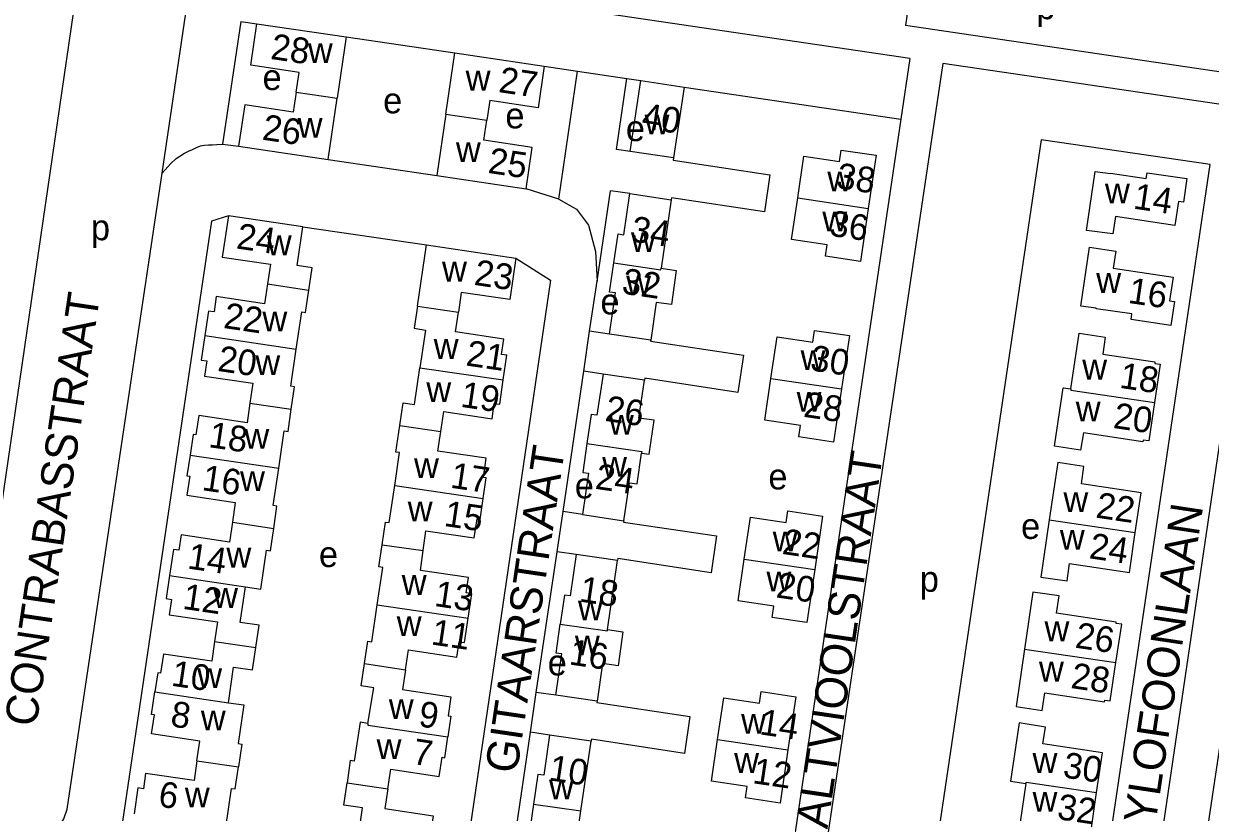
# Model space of a CAD drawing. Extents: x 163012 to 165277, y 382513 to 383987.
# Drawn here: x 164465.3 to 164649.9, y 382896.1 to 383018.8 of the extents above; entities that cross this region are included whole.
import ezdxf

# ---------------------------------------------------------------- set-up
doc = ezdxf.new("R2010")
doc.units = 0
for name, color, linetype in [('BLT_Basislijn', 7, 'Continuous'), ('BLT_Bebouwing', 7, 'Continuous'), ('BLT_Centroide', 7, 'Continuous'), ('BLT_Huisnummer', 7, 'Continuous'), ('BLT_Onderverdeling_panden', 7, 'Continuous'), ('BLT_Straatnaam', 7, 'Continuous')]:
    doc.layers.add(name, color=color, linetype=linetype)

msp = doc.modelspace()

# ---------------------------------------------------------------- linework, layer by layer
at = {"layer": 'BLT_Basislijn'}
for p, q in [((164603.19, 383013.36), (164235.92, 383067.64)), ((164603.91, 383027.88), (164602.53, 383018.51)), ((164486.87, 382995.51), (164490.55, 383020.39)), ((164499.09, 383019.13), (164496.28, 383000.02)), ((164499.09, 383019.13), (164501.59, 383018.76)), ((164652.02, 383011.19), (164602.53, 383018.51)), ((164515.52, 383016.72), (164532.39, 383014.22)), ((164546.31, 383012.16), (164551.47, 383011.38)), ((164608.33, 383012.59), (164585.62, 382860.44)), ((164603.19, 383013.36), (164601.79, 383003.93)), ((164624.95, 383010.14), (164608.33, 383012.59)), ((164548.59, 382991.47), (164551.47, 383011.38)), ((164551.47, 383011.38), (164559.19, 383010.24)), ((164557.56, 382999.22), (164559.19, 383010.24)), ((164559.19, 383010.24), (164561.34, 383009.92)), ((164651.27, 383006.25), (164624.95, 383010.14)), ((164568.07, 383008.92), (164601.79, 383003.93)), ((164601.79, 383003.93), (164580.71, 382861.48)), ((164623.62, 383000.7), (164602.47, 382858.06)), ((164649.95, 382996.86), (164623.62, 383000.7)), ((164496.28, 383000.02), (164498.77, 382999.73)), ((164559.69, 382998.9), (164557.56, 382999.22)), ((164512.71, 382997.66), (164529.58, 382995.17)), ((164628.79, 382854.35), (164649.95, 382996.86)), ((164472.11, 382896.58), (164486.87, 382995.51)), ((164581.44, 382995.29), (164580.59, 382989.52)), ((164548.59, 382991.47), (164543.49, 382993.1)), ((164548.59, 382991.47), (164551.34, 382989.95)), ((164554.53, 382978.71), (164556.61, 382992.8)), ((164559.65, 382992.35), (164556.61, 382992.8)), ((164551.34, 382989.95), (164553.21, 382987.43)), ((164508.73, 382987.19), (164528, 382984.39)), ((164553.21, 382987.43), (164554.31, 382983.36)), ((164554.31, 382983.36), (164554.53, 382978.71)), ((164553.38, 382970.94), (164554.53, 382978.71)), ((164552.47, 382964.72), (164553.38, 382970.94)), ((164556.45, 382970.49), (164553.38, 382970.94)), ((164577.31, 382967.21), (164576.45, 382961.42)), ((164647.48, 382879.52), (164660.4, 382966.66)), ((164549.24, 382942.92), (164552.47, 382964.72)), ((164555.48, 382964.27), (164552.47, 382964.72)), ((164642.45, 382892.72), (164653.01, 382964.1)), ((164548.31, 382936.62), (164549.24, 382942.92)), ((164552.26, 382942.45), (164549.24, 382942.92)), ((164573.13, 382939.14), (164572.3, 382933.37)), ((164545.08, 382914.77), (164548.31, 382936.62)), ((164551.28, 382936.19), (164548.31, 382936.62)), ((164544.17, 382908.56), (164545.08, 382914.77)), ((164548.13, 382914.33), (164545.08, 382914.77)), ((164568.95, 382911.03), (164568.12, 382905.28)), ((164540.96, 382886.85), (164544.17, 382908.56)), ((164547.15, 382908.12), (164544.17, 382908.56))]:
    msp.add_line(p, q, dxfattribs=at)
for points in [[(164455.28, 382898.84), (164473.44, 383022.93), (164464.88, 383024.19)], [(164486.87, 382995.51), (164488.19, 382997), (164489.06, 382997.82), (164490.35, 382998.64), (164490.97, 382998.93), (164491.59, 382999.22), (164492.21, 382999.51), (164492.83, 382999.79), (164493.46, 382999.88), (164494.09, 382999.91), (164494.72, 382999.94), (164495.35, 382999.96), (164496.28, 383000.02)], [(164566.43, 382997.89), (164566.37, 382997.53), (164581.44, 382995.29)], [(164580.59, 382989.52), (164566.12, 382991.67), (164566.08, 382991.4)], [(164497.18, 382988.9), (164494.52, 382988.07), (164478.67, 382881.05)], [(164541.9, 382982.32), (164547.3, 382978.88), (164531.13, 382868.82)], [(164562.88, 382969.55), (164562.86, 382969.39), (164577.31, 382967.21)], [(164576.45, 382961.42), (164561.96, 382963.63), (164561.91, 382963.33)], [(164558.7, 382941.44), (164558.67, 382941.25), (164573.13, 382939.14)], [(164572.3, 382933.37), (164557.77, 382935.6), (164557.72, 382935.26)], [(164554.55, 382913.4), (164554.52, 382913.2), (164568.95, 382911.03)], [(164568.12, 382905.28), (164553.65, 382907.48), (164553.6, 382907.17)], [(164455.28, 382898.84), (164455.32, 382897.41), (164455.64, 382895.88), (164456.21, 382894.52), (164457.01, 382893.29), (164458.01, 382892.23), (164459.22, 382891.34), (164460.44, 382890.73), (164461.99, 382890.3), (164463.5, 382890.12), (164465.17, 382890.24), (164466.73, 382890.65), (164468.3, 382891.42), (164469.64, 382892.45), (164470.71, 382893.64), (164471.57, 382895.09), (164472.11, 382896.58)]]:
    msp.add_lwpolyline(points, dxfattribs=at)
at = {"layer": 'BLT_Bebouwing'}
for p, q in [((164501.59, 383018.76), (164515.52, 383016.72)), ((164515.52, 383016.72), (164514.12, 383007.19)), ((164530.99, 383004.69), (164532.39, 383014.22)), ((164532.39, 383014.22), (164546.31, 383012.16)), ((164559.69, 382998.9), (164561.34, 383009.92)), ((164561.34, 383009.92), (164568.07, 383008.92)), ((164568.07, 383008.92), (164566.43, 382997.89)), ((164512.71, 382997.66), (164514.12, 383007.19)), ((164530.99, 383004.69), (164529.58, 382995.17)), ((164498.77, 382999.73), (164512.71, 382997.66)), ((164566.43, 382997.89), (164559.69, 382998.9)), ((164529.58, 382995.17), (164543.49, 382993.1)), ((164559.65, 382992.35), (164566.08, 382991.4)), ((164566.08, 382991.4), (164564.49, 382980.73)), ((164508.73, 382987.19), (164497.18, 382988.9)), ((164526.58, 382974.85), (164528, 382984.39)), ((164528, 382984.39), (164541.9, 382982.32)), ((164562.88, 382969.55), (164556.45, 382970.49)), ((164561.91, 382963.33), (164555.48, 382964.27)), ((164552.26, 382942.45), (164558.7, 382941.44)), ((164557.72, 382935.26), (164551.28, 382936.19)), ((164556.17, 382924.54), (164557.72, 382935.26)), ((164554.55, 382913.4), (164548.13, 382914.33)), ((164553.6, 382907.17), (164547.15, 382908.12)), ((164552.01, 382896.32), (164553.6, 382907.17)), ((164550.42, 382885.46), (164552.01, 382896.32))]:
    msp.add_line(p, q, dxfattribs=at)
for points in [[(164507.7, 383008.13), (164508.16, 383011.2), (164500.64, 383012.31), (164501.59, 383018.76)], [(164546.31, 383012.16), (164545.36, 383005.71), (164537.83, 383006.82), (164537.39, 383003.75)], [(164507.7, 383008.13), (164507.24, 383005.03), (164499.73, 383006.15), (164498.77, 382999.73)], [(164543.49, 382993.1), (164544.44, 382999.53), (164536.94, 383000.65), (164537.39, 383003.75)], [(164585.75, 382991.68), (164586.72, 382998.16), (164592.24, 382997.35), (164592.51, 382999.12), (164597.94, 382998.32), (164596.73, 382990.04)], [(164557.14, 382981.56), (164557.81, 382986.07), (164558.68, 382985.94), (164559.65, 382992.35)], [(164596.73, 382990.04), (164595.51, 382981.78), (164590.06, 382982.59), (164590.33, 382984.37), (164584.78, 382985.2), (164585.75, 382991.68)], [(164497.18, 382988.9), (164496.22, 382982.48), (164503.73, 382981.37), (164503.27, 382978.3)], [(164509.7, 382977.34), (164510.21, 382980.81), (164507.86, 382981.18), (164508.73, 382987.19)], [(164541.9, 382982.32), (164540.94, 382975.87), (164533.41, 382976.98), (164532.96, 382973.9)], [(164556.45, 382970.49), (164557.39, 382976.91), (164556.46, 382977.04), (164557.14, 382981.56)], [(164564.49, 382980.73), (164566.87, 382980.38), (164566.12, 382975.08), (164563.74, 382975.42), (164562.88, 382969.55)], [(164503.27, 382978.3), (164502.81, 382975.22), (164495.29, 382976.34), (164494.94, 382973.95), (164494.09, 382974.08), (164493.53, 382970.28)], [(164507.73, 382968.17), (164508.59, 382973.93), (164509.18, 382973.84), (164509.7, 382977.34)], [(164526.58, 382974.85), (164526.06, 382971.39), (164527.84, 382971.13), (164526.98, 382965.27)], [(164539.95, 382963.38), (164540.5, 382967.19), (164539.66, 382967.33), (164540.01, 382969.72), (164532.49, 382970.82), (164532.96, 382973.9)], [(164581.6, 382963.6), (164582.57, 382970.09), (164588.11, 382969.26), (164588.38, 382971.06), (164593.79, 382970.25), (164592.56, 382961.98)], [(164493.53, 382970.28), (164492.96, 382966.45), (164493.81, 382966.33), (164493.46, 382963.94), (164500.98, 382962.84), (164500.52, 382959.77)], [(164628.26, 382961.97), (164629.54, 382970.65), (164633.62, 382970.04), (164633.23, 382967.36), (164641.33, 382966.16), (164641.3, 382965.94), (164642.17, 382965.8), (164641.27, 382959.84)], [(164506.96, 382958.83), (164507.47, 382962.31), (164506.88, 382962.4), (164507.73, 382968.17)], [(164523.83, 382956.3), (164524.35, 382959.82), (164526.13, 382959.55), (164526.98, 382965.27)], [(164555.48, 382964.27), (164554.52, 382957.86), (164553.64, 382958), (164552.97, 382953.49)], [(164592.56, 382961.98), (164591.33, 382953.7), (164585.91, 382954.51), (164586.18, 382956.3), (164580.64, 382957.12), (164581.6, 382963.6)], [(164530.23, 382955.36), (164530.68, 382958.44), (164538.2, 382957.31), (164538.55, 382959.72), (164539.39, 382959.57), (164539.95, 382963.38)], [(164561.46, 382951.98), (164562.65, 382951.8), (164563.44, 382957.1), (164561.05, 382957.43), (164561.91, 382963.33)], [(164641.27, 382959.84), (164640.38, 382953.89), (164639.52, 382954.02), (164639.48, 382953.75), (164630.2, 382955.13), (164629.78, 382952.44), (164625.71, 382953.06), (164627.06, 382962.14), (164628.26, 382961.97)], [(164500.52, 382959.77), (164500.07, 382956.68), (164492.55, 382957.81), (164492.12, 382954.84), (164491.68, 382954.9), (164491.2, 382951.65)], [(164505, 382949.63), (164505.85, 382955.43), (164506.45, 382955.34), (164506.96, 382958.83)], [(164523.05, 382946.95), (164523.81, 382952.06), (164523.21, 382952.15), (164523.83, 382956.3)], [(164536.81, 382944.91), (164537.28, 382948.13), (164536.86, 382948.2), (164537.29, 382951.17), (164529.78, 382952.28), (164530.23, 382955.36)], [(164552.97, 382953.49), (164552.31, 382948.99), (164553.21, 382948.85), (164552.26, 382942.45)], [(164491.2, 382951.65), (164490.73, 382948.45), (164491.16, 382948.39), (164490.73, 382945.42), (164498.25, 382944.3), (164497.79, 382941.22)], [(164558.7, 382941.44), (164559.56, 382947.35), (164560.78, 382947.18), (164561.46, 382951.98)], [(164504.22, 382940.27), (164504.73, 382943.74), (164504.15, 382943.83), (164505, 382949.63)], [(164638.28, 382939.63), (164639.2, 382945.82), (164629.89, 382947.19), (164630.3, 382949.9), (164626.21, 382950.5), (164624.9, 382941.61)], [(164521.09, 382937.72), (164521.62, 382941.26), (164522.2, 382941.18), (164523.05, 382946.95)], [(164527.48, 382936.81), (164527.92, 382939.89), (164535.43, 382938.78), (164535.88, 382941.74), (164536.33, 382941.68), (164536.81, 382944.91)], [(164577.44, 382935.51), (164578.4, 382942), (164583.95, 382941.18), (164584.21, 382942.99), (164589.63, 382942.15), (164588.4, 382933.88)], [(164624.9, 382941.61), (164623.59, 382932.69), (164627.67, 382932.1), (164628.07, 382934.82), (164637.37, 382933.43), (164638.28, 382939.63)], [(164497.79, 382941.22), (164497.34, 382938.13), (164489.82, 382939.26), (164489.47, 382936.87), (164488.63, 382936.99), (164488.02, 382932.95)], [(164499.83, 382931.2), (164502.21, 382930.84), (164503.11, 382936.88), (164503.7, 382936.79), (164504.22, 382940.27)], [(164520.33, 382928.4), (164521.19, 382934.2), (164520.59, 382934.29), (164521.09, 382937.72)], [(164534.47, 382926.3), (164535.03, 382930.1), (164534.18, 382930.23), (164534.54, 382932.61), (164527.04, 382933.73), (164527.48, 382936.81)], [(164551.28, 382936.19), (164550.36, 382929.77), (164549.46, 382929.9), (164548.81, 382925.39)], [(164588.4, 382933.88), (164587.17, 382925.61), (164581.76, 382926.4), (164582.02, 382928.19), (164576.47, 382929), (164577.44, 382935.51)], [(164488.02, 382932.95), (164487.48, 382929.36), (164488.33, 382929.23), (164487.98, 382926.84), (164495.48, 382925.74), (164495.03, 382922.68)], [(164501.46, 382921.73), (164501.97, 382925.23), (164499.01, 382925.66), (164499.83, 382931.2)], [(164635.28, 382919.39), (164636.17, 382925.35), (164635.29, 382925.47), (164635.33, 382925.7), (164626.04, 382927.07), (164626.44, 382929.76), (164622.36, 382930.37), (164621.05, 382921.51)], [(164518.37, 382919.24), (164518.88, 382922.72), (164519.47, 382922.63), (164520.33, 382928.4)], [(164524.73, 382918.28), (164525.2, 382921.36), (164532.7, 382920.24), (164533.06, 382922.63), (164533.9, 382922.5), (164534.47, 382926.3)], [(164548.13, 382914.33), (164549.06, 382920.75), (164548.16, 382920.88), (164548.81, 382925.39)], [(164556.17, 382924.54), (164558.56, 382924.2), (164557.8, 382918.91), (164555.4, 382919.25), (164554.55, 382913.4)], [(164495.03, 382922.68), (164494.58, 382919.61), (164487.07, 382920.72), (164486.63, 382917.76), (164486.18, 382917.82), (164485.74, 382914.83)], [(164497.17, 382913.16), (164497.98, 382918.7), (164500.95, 382918.26), (164501.46, 382921.73)], [(164621.05, 382921.51), (164619.73, 382912.58), (164623.8, 382911.96), (164624.21, 382914.67), (164633.48, 382913.29), (164633.52, 382913.55), (164634.39, 382913.43), (164635.28, 382919.39)], [(164518.89, 382909.93), (164519.78, 382915.46), (164517.85, 382915.77), (164518.37, 382919.24)], [(164524.73, 382918.28), (164524.26, 382915.19), (164531.8, 382914.07), (164531.36, 382911.11), (164531.81, 382911.04), (164531.33, 382907.83)], [(164492.28, 382904.13), (164492.73, 382907.2), (164485.21, 382908.32), (164485.65, 382911.27), (164485.22, 382911.34), (164485.74, 382914.83)], [(164573.29, 382907.43), (164574.25, 382913.94), (164579.79, 382913.11), (164580.06, 382914.89), (164585.46, 382914.09), (164584.24, 382905.82)], [(164497.17, 382913.16), (164499.56, 382912.81), (164498.67, 382906.79), (164499.26, 382906.7), (164498.74, 382903.18)], [(164518.89, 382909.93), (164517.7, 382910.12), (164516.73, 382904.09), (164516.14, 382904.19), (164515.63, 382900.72)], [(164632.27, 382899.17), (164633.18, 382905.37), (164623.91, 382906.74), (164624.31, 382909.38), (164620.23, 382910.01), (164618.89, 382900.95), (164621.27, 382900.59)], [(164522, 382899.75), (164522.47, 382902.83), (164529.97, 382901.7), (164530.42, 382904.67), (164530.85, 382904.61), (164531.33, 382907.83)], [(164547.15, 382908.12), (164546.23, 382901.88), (164545.33, 382902.01), (164544.65, 382897.4)], [(164584.24, 382905.82), (164583.02, 382897.55), (164577.61, 382898.35), (164577.87, 382900.15), (164572.33, 382900.97), (164573.29, 382907.43)], [(164492.28, 382904.13), (164491.83, 382901.05), (164484.3, 382902.16), (164483.95, 382899.77), (164483.1, 382899.9), (164482.5, 382895.86)], [(164494.36, 382894.11), (164496.75, 382893.76), (164497.64, 382899.83), (164498.24, 382899.74), (164498.74, 382903.18)], [(164517.2, 382890.97), (164518.04, 382896.81), (164515.12, 382897.23), (164515.63, 382900.72)], [(164522, 382899.75), (164521.53, 382896.68), (164529.04, 382895.57), (164528.69, 382893.17), (164529.54, 382893.04), (164528.98, 382889.24)], [(164621.27, 382900.59), (164620.37, 382894.58), (164631.35, 382892.97), (164632.27, 382899.17)], [(164544.65, 382897.4), (164544, 382892.97), (164544.91, 382892.84), (164543.97, 382886.41)]]:
    msp.add_lwpolyline(points, dxfattribs=at)
for points in [[(164645.01, 382991.1), (164644.46, 382987.39), (164635.19, 382988.76), (164634.8, 382986.07), (164630.71, 382986.63), (164632.03, 382995.8), (164634.43, 382995.45), (164634.44, 382995.52), (164639.97, 382994.72), (164640.11, 382995.58), (164646.3, 382994.68), (164645.76, 382991)], [(164644.37, 382975.55), (164643.83, 382971.85), (164637.63, 382972.77), (164637.76, 382973.62), (164632.2, 382974.44), (164632.21, 382974.51), (164629.82, 382974.86), (164631.15, 382984.01), (164635.24, 382983.41), (164634.84, 382980.74), (164644.16, 382979.36), (164643.62, 382975.66)]]:
    msp.add_lwpolyline(points, close=True, dxfattribs=at)
at = {"layer": 'BLT_Onderverdeling_panden'}
for p, q in [((164507.7, 383008.13), (164514.12, 383007.19)), ((164530.99, 383004.69), (164537.39, 383003.75)), ((164585.75, 382991.68), (164596.73, 382990.04)), ((164503.27, 382978.3), (164509.7, 382977.34)), ((164526.58, 382974.85), (164532.96, 382973.9)), ((164493.53, 382970.28), (164507.73, 382968.17)), ((164526.98, 382965.27), (164539.95, 382963.38)), ((164581.6, 382963.6), (164592.56, 382961.98)), ((164500.52, 382959.77), (164506.96, 382958.83)), ((164523.83, 382956.3), (164530.23, 382955.36)), ((164491.2, 382951.65), (164505, 382949.63)), ((164523.05, 382946.95), (164536.81, 382944.91)), ((164624.9, 382941.61), (164638.28, 382939.63)), ((164497.79, 382941.22), (164504.22, 382940.27)), ((164521.09, 382937.72), (164527.48, 382936.81)), ((164577.44, 382935.51), (164588.4, 382933.88)), ((164488.02, 382932.95), (164499.83, 382931.2)), ((164520.33, 382928.4), (164534.47, 382926.3)), ((164495.03, 382922.68), (164501.46, 382921.73)), ((164621.05, 382921.51), (164635.28, 382919.39)), ((164518.37, 382919.24), (164524.73, 382918.28)), ((164485.74, 382914.83), (164497.17, 382913.16)), ((164573.29, 382907.43), (164584.24, 382905.82)), ((164492.28, 382904.13), (164498.74, 382903.18)), ((164515.63, 382900.72), (164522, 382899.75)), ((164544.65, 382897.4), (164552.01, 382896.32))]:
    msp.add_line(p, q, dxfattribs=at)
for points in [[(164557.14, 382981.56), (164564.46, 382980.47), (164564.49, 382980.73)], [(164628.26, 382961.97), (164628.23, 382961.79), (164641.27, 382959.84)], [(164552.97, 382953.49), (164561.49, 382952.23), (164561.46, 382951.98)], [(164548.81, 382925.39), (164556.14, 382924.33), (164556.17, 382924.54)], [(164518.89, 382909.93), (164518.85, 382909.68), (164531.33, 382907.83)], [(164621.27, 382900.59), (164621.3, 382900.79), (164632.27, 382899.17)]]:
    msp.add_lwpolyline(points, dxfattribs=at)

# ---------------------------------------------------------------- texts
at = {"layer": 'BLT_Centroide'}
for s, p in [('p', (164622.88, 383019.47)), ('w', (164509.55, 383012.67)), ('e', (164502.49, 383008.45)), ('w', (164534.09, 383008.37)), ('e', (164521.25, 383004.83)), ('e', (164540.27, 383002.49)), ('w', (164561.94, 383001.56)), ('w', (164507.95, 383001.02)), ('e', (164559.02, 383000.51)), ('w', (164532.58, 382997.24)), ('w', (164590.37, 382992.69)), ('w', (164633.57, 382990.81)), ('w', (164589.59, 382986.46)), ('p', (164475.78, 382985.09)), ('w', (164503.15, 382982.76)), ('w', (164559.81, 382983.27)), ('w', (164530.42, 382978.67)), ('w', (164559.07, 382976.53)), ('w', (164632.21, 382976.9)), ('e', (164555.06, 382973.56)), ('w', (164502.47, 382970.9)), ('w', (164529.12, 382966.64)), ('w', (164586.2, 382964.92)), ('w', (164501.37, 382964.11)), ('w', (164630.03, 382963.43)), ('w', (164527.98, 382959.92)), ('w', (164585.59, 382958.43)), ('w', (164629.02, 382956.9)), ('w', (164556.38, 382954.83)), ('w', (164499.66, 382952.65)), ('w', (164526.06, 382948.09)), ('w', (164555.33, 382948.32)), ('w', (164498.99, 382946.07)), ('e', (164581.19, 382946.33)), ('e', (164551.07, 382944.94)), ('w', (164627.1, 382942.82)), ('w', (164525.08, 382941.36)), ('e', (164620.51, 382938.63)), ('w', (164581.87, 382936.69)), ('w', (164626.55, 382936.95)), ('w', (164496.87, 382934.18)), ('e', (164511.26, 382934.26)), ('w', (164524.15, 382929.93)), ('w', (164580.9, 382930.46)), ('p', (164604.75, 382930.41)), ('w', (164494.8, 382927.91)), ('w', (164551.56, 382925.97)), ('w', (164523.37, 382923.51)), ('w', (164624.16, 382922.73)), ('w', (164551.09, 382920.53)), ('e', (164546.86, 382917.41)), ('w', (164623.3, 382916.45)), ('w', (164492.33, 382915.45)), ('w', (164492.89, 382908.86)), ('w', (164522.14, 382910.63)), ('w', (164576.95, 382908.32)), ('w', (164520.24, 382904.38)), ('w', (164575.87, 382902.25)), ('w', (164622.3, 382902.25)), ('w', (164547.06, 382898.13)), ('w', (164490.4, 382896.89)), ('w', (164622.3, 382896.21))]:
    msp.add_text(s, height=4, dxfattribs=at).set_placement(p)
at = {"layer": 'BLT_Huisnummer'}
for s, p in [('28', (164503.61, 383013.31)), ('27', (164539.09, 383008.15)), ('40', (164561.33, 383002.51)), ('26', (164502.31, 383000.75)), ('25', (164537.44, 382995.58)), ('38', (164591.62, 382993.22)), ('14', (164637.85, 382990.03)), ('36', (164590.54, 382985.83)), ('24', (164498.28, 382983.83)), ('34', (164559.66, 382984.93)), ('23', (164535.27, 382978.17)), ('32', (164558.25, 382976.83)), ('16', (164637.04, 382975.36)), ('22', (164496.29, 382971.46)), ('21', (164534, 382965.63)), ('20', (164495.37, 382964.78)), ('30', (164587.56, 382964.87)), ('18', (164635.7, 382962.15)), ('19', (164533.17, 382959.2)), ('26', (164555.64, 382957.01)), ('28', (164586.53, 382957.65)), ('20', (164634.72, 382955.91)), ('18', (164493.97, 382952.93)), ('16', (164492.93, 382946.24)), ('17', (164531.58, 382946.62)), ('24', (164554.11, 382946.45)), ('22', (164632.01, 382941.97)), ('15', (164530.59, 382940.67)), ('22', (164583.2, 382936.32)), ('14', (164490.68, 382934.05)), ('24', (164630.98, 382935.64)), ('18', (164551.65, 382928.91)), ('20', (164582.27, 382929.56)), ('12', (164489.92, 382927.78)), ('13', (164529.09, 382928.22)), ('11', (164528.59, 382922.24)), ('26', (164628.79, 382921.74)), ('16', (164550.06, 382919.13)), ('10', (164488.15, 382915.82)), ('28', (164628.12, 382915.46)), ('8', (164488.03, 382909.51)), ('9', (164526.62, 382909.51)), ('14', (164579.69, 382908.26)), ('7', (164525.69, 382903.66)), ('10', (164546.9, 382901.11)), ('30', (164626.89, 382901.56)), ('12', (164578.61, 382900.66)), ('6', (164486.13, 382897.04)), ('32', (164625.98, 382895.08))]:
    msp.add_text(s, height=4, rotation=351.581, dxfattribs=at).set_placement(p)
at = {"layer": 'BLT_Straatnaam'}
for s, rotation, p in [('CONTRABASSTRAAT', 81.5825, (164467.27, 382909.28)), ('GITAARSTRAAT', 81.5821, (164542.05, 382902)), ('ALTVIOOLSTRAAT', 81.5819, (164590.38, 382893.41)), ('XYLOFOONLAAN', 81.456, (164640.74, 382889.7))]:
    msp.add_text(s, height=5, rotation=rotation, dxfattribs=at).set_placement(p)

doc.saveas('drawing.dxf')
